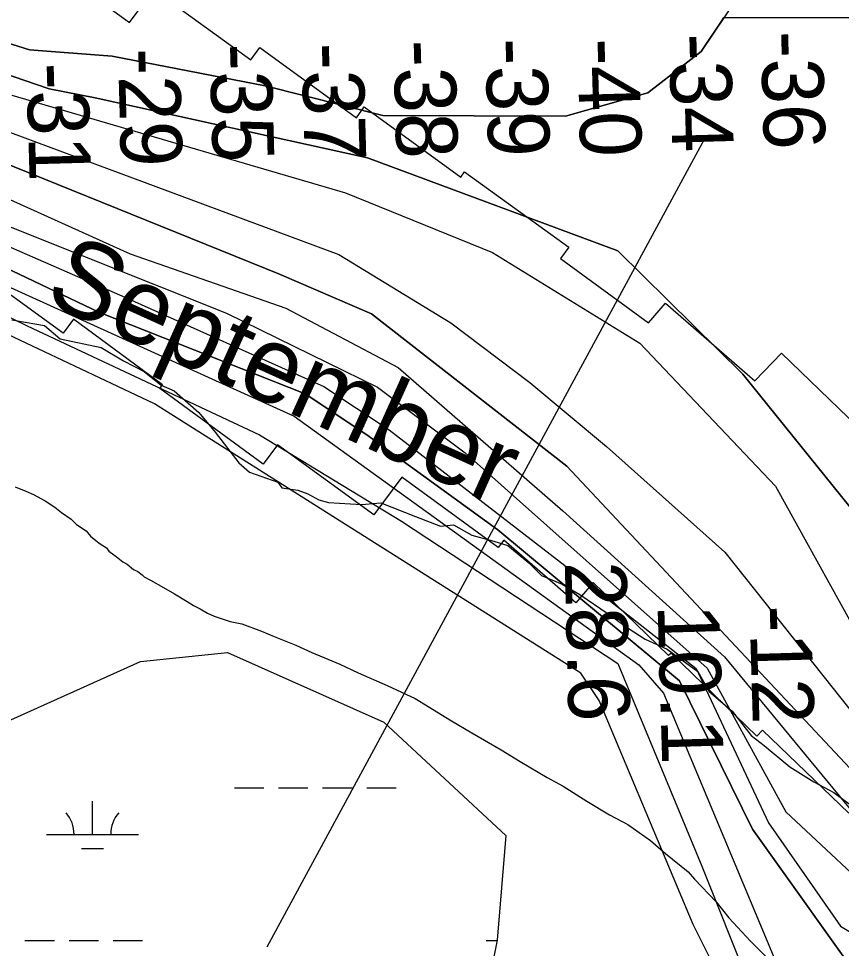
# Model space of a CAD drawing. Extents: x 3263578 to 3301413, y 764927 to 798602.
# Drawn here: x 3290176 to 3291072, y 779010 to 780022 of the extents above; entities that cross this region are included whole.
import ezdxf

# ---------------------------------------------------------------- set-up
doc = ezdxf.new("R2010")
doc.units = 0
for name, color, linetype in [('V-RIVR-EDGE', 7, 'Continuous'), ('V-RIVR-IDEN', 7, 'Continuous'), ('V-RIVR-RANG', 7, 'Continuous'), ('V-RRAP-RVMT', 7, 'Continuous'), ('V-SITE-VEGE', 7, 'Continuous'), ('V-TOPO-DPTH', 7, 'Continuous'), ('V-TOPO-MAJR', 7, 'Continuous'), ('V-TOPO-MINR', 7, 'Continuous'), ('V-TOPO-WATR', 7, 'Continuous'), ('V-WETL-SWMP', 7, 'Continuous')]:
    doc.layers.add(name, color=color, linetype=linetype)

msp = doc.modelspace()

# ---------------------------------------------------------------- linework, layer by layer
at = {"layer": 'V-RIVR-EDGE'}
msp.add_lwpolyline([(3290169, 779693.9), (3290204.6, 779687.7), (3290221.5, 779673.3), (3290266.3, 779663.6), (3290290.6, 779649.2), (3290313.1, 779637.5), (3290331.4, 779622.6), (3290345.7, 779616.5), (3290372.6, 779593), (3290390.3, 779571.6), (3290415.9, 779538.1), (3290427.6, 779528.1), (3290458.5, 779517.1), (3290462.8, 779511), (3290480.2, 779508.4), (3290491, 779504.4), (3290503.2, 779497.9), (3290513.6, 779495.2), (3290549.7, 779493), (3290570.6, 779494.7), (3290608.3, 779479.8), (3290635.7, 779469.3), (3290649.6, 779471), (3290669.6, 779459.7), (3290693.5, 779453.1), (3290708.7, 779448.3), (3290731.7, 779429.5), (3290745.5, 779415.6), (3290768.1, 779406.4), (3290787.2, 779395), (3290818, 779374.1), (3290839.7, 779358.4), (3290858.4, 779346.6), (3290882.3, 779335.7), (3290915.7, 779311.3), (3290927.8, 779289.5), (3290952.9, 779268.1), (3290973.7, 779241.6), (3290987.6, 779230.7), (3291015.8, 779207.6), (3291041.9, 779191.4), (3291063.6, 779179.6), (3291085.7, 779163.5)], dxfattribs=at)
at = {"layer": 'V-RIVR-RANG'}
msp.add_line((3290447, 779011.8), (3290923.1, 779891.2), dxfattribs=at)
at = {"layer": 'V-RRAP-RVMT'}
for points in [[(3290192.3, 780093.3), (3290297.1, 780017.4), (3290323.6, 780053), (3290429, 779976.8), (3290438.8, 779990.1), (3290544.1, 779913.7), (3290552.4, 779925.4), (3290657.5, 779849.1), (3290661.7, 779854.8), (3290775.1, 779772.8), (3290766.1, 779760.5), (3290861.8, 779690.7), (3290880.3, 779712), (3290977.6, 779627.5), (3291006.8, 779657.4), (3291100.3, 779567.2)], [(3291227.3, 779001.8), (3291143.8, 779101.6), (3291144.8, 779102.4), (3291087, 779164.5), (3291079.8, 779157.2), (3290986, 779247.3), (3290979.8, 779241.1), (3290886.5, 779331.3), (3290883.7, 779328.7), (3290801.5, 779408), (3290782.8, 779386.1), (3290704.3, 779454.1), (3290698.3, 779446.2), (3290593.4, 779522.6), (3290563, 779481.7), (3290458.3, 779557.8), (3290442.6, 779536.9), (3290330, 779619.1), (3290333, 779623.2), (3290236.1, 779694.6), (3290225, 779679.2), (3290119.8, 779755.6)]]:
    msp.add_lwpolyline(points, dxfattribs=at)
at = {"layer": 'V-SITE-VEGE'}
for p, q in [((3290172.7, 779512), (3290184.4, 779507.3)), ((3290184.4, 779507.3), (3290192.6, 779503.9)), ((3290192.6, 779503.9), (3290205.4, 779496.9)), ((3290205.4, 779496.9), (3290216, 779489.9)), ((3290216, 779489.9), (3290223, 779484.1)), ((3290223, 779484.1), (3290233.5, 779477.1)), ((3290233.5, 779477.1), (3290239.4, 779471.3)), ((3290239.4, 779471.3), (3290249.9, 779464.3)), ((3290249.9, 779464.3), (3290254.6, 779458.5)), ((3290254.6, 779458.5), (3290260.5, 779453.8)), ((3290260.5, 779453.8), (3290265.1, 779450.3)), ((3290265.1, 779450.3), (3290272.2, 779445.7)), ((3290272.2, 779445.7), (3290274.5, 779442.2)), ((3290274.5, 779442.2), (3290282.7, 779436.4)), ((3290282.7, 779436.4), (3290289.7, 779430.5)), ((3290289.7, 779430.5), (3290294.4, 779428.2)), ((3290294.4, 779428.2), (3290301.4, 779422.4)), ((3290301.4, 779422.4), (3290306.1, 779420.1)), ((3290306.1, 779420.1), (3290310.8, 779416.6)), ((3290310.8, 779416.6), (3290313.1, 779414.3)), ((3290313.1, 779414.3), (3290320.1, 779410.8)), ((3290320.1, 779410.8), (3290334.2, 779402.6)), ((3290334.2, 779402.6), (3290345.9, 779395.7)), ((3290345.9, 779395.7), (3290359.9, 779387.5)), ((3290359.9, 779387.5), (3290366.9, 779382.9)), ((3290366.9, 779382.9), (3290373.9, 779379.4)), ((3290373.9, 779379.4), (3290382.1, 779374.7)), ((3290382.1, 779374.7), (3290389.1, 779371.3)), ((3290389.1, 779371.3), (3290406.7, 779365.5)), ((3290406.7, 779365.5), (3290419.5, 779363.2)), ((3290419.5, 779363.2), (3290440.6, 779355)), ((3290440.6, 779355), (3290454.6, 779349.2)), ((3290454.6, 779349.2), (3290478, 779340)), ((3290478, 779340), (3290495.5, 779331.8)), ((3290495.5, 779331.8), (3290525.9, 779319.1)), ((3290525.9, 779319.1), (3290545.8, 779309.8)), ((3290545.8, 779309.8), (3290577.4, 779295.9)), ((3290577.4, 779295.9), (3290607.8, 779281.9)), ((3290607.8, 779281.9), (3290647.6, 779257.5)), ((3290647.6, 779257.5), (3290669.8, 779244.7)), ((3290669.8, 779244.7), (3290701.4, 779226.1)), ((3290701.4, 779226.1), (3290722.4, 779213.3)), ((3290722.4, 779213.3), (3290751.7, 779195.9)), ((3290751.7, 779195.9), (3290769.2, 779186.6)), ((3290769.2, 779186.6), (3290794.9, 779170.3)), ((3290794.9, 779170.3), (3290819.5, 779155.2)), ((3290819.5, 779155.2), (3290839.4, 779144.8)), ((3290839.4, 779144.8), (3290864, 779127.3)), ((3290864, 779127.3), (3290880.4, 779113.3)), ((3290880.4, 779113.3), (3290904.9, 779093.5)), ((3290904.9, 779093.5), (3290912, 779085.4)), ((3290912, 779085.4), (3290935.4, 779060.9)), ((3290935.4, 779060.9), (3290949.5, 779043.4)), ((3290949.5, 779043.4), (3290972.9, 779017.8)), ((3290972.9, 779017.8), (3290989.3, 779001.5))]:
    msp.add_line(p, q, dxfattribs=at)
at = {"layer": 'V-TOPO-DPTH'}
for points in [[(3290113.3, 780718.4), (3290254, 780577), (3290388.3, 780448.5), (3290503.4, 780358.4), (3290618.7, 780338.9), (3290734.1, 780332.2), (3290862.3, 780312.7), (3290945.5, 780261.2), (3290996.5, 780171.3), (3290983.5, 780081.6), (3290919.1, 779985.6), (3290861.3, 779940.9), (3290771.5, 779915.5), (3290572.8, 779916), (3290444.7, 779948.4), (3290278.1, 779980.8), (3290188.4, 779987.5), (3289911, 780075), (3289727, 780123.3), (3289564.5, 780183.5), (3289428.3, 780262.8), (3289337.7, 780346.7), (3289317.1, 780398.2)], [(3289317.1, 780398.2), (3289337.7, 780346.7), (3289428.3, 780262.8), (3289564.5, 780183.5), (3289727, 780123.3), (3289911, 780075), (3290188.4, 779987.5), (3290278.1, 779980.8), (3290444.7, 779948.4), (3290572.8, 779916), (3290771.5, 779915.5), (3290861.3, 779940.9), (3290919.1, 779985.6), (3290941.4, 780018.8), (3290943.9, 780022.7), (3291155.1, 780022.7), (3291155, 780018.8)], [(3291100.9, 778963.5), (3290975.1, 779139.7), (3290895.7, 779301.2), (3290698, 779465.3), (3290555.5, 779568.9), (3290488.3, 779613.3), (3290263.7, 779702.1), (3289131.7, 780242)], [(3291195.9, 779278.4), (3291117.2, 779445.4), (3290964.6, 779634.7), (3290828.6, 779769), (3290556.2, 779870.1), (3290259.8, 779935.4), (3290209.6, 779945.1), (3289521.4, 780181.2)], [(3291195.9, 779278.4), (3291117.2, 779445.4), (3290964.6, 779634.7), (3290828.6, 779769), (3290556.2, 779870.1), (3290259.8, 779935.4), (3290209.6, 779945.1), (3289521.4, 780181.2)], [(3291151.4, 779131), (3290773, 779534.8), (3290560.6, 779700.3), (3290460.3, 779743.6), (3289977.6, 779938.5)], [(3291151.4, 779131), (3290773, 779534.8), (3290560.6, 779700.3), (3290460.3, 779743.6), (3289977.6, 779938.5)], [(3290169, 779938.1), (3290532.2, 779831.9), (3290692.3, 779767), (3290852.3, 779668.5), (3291000.2, 779512.7), (3291105, 779323.5)], [(3290169, 779938.1), (3290532.2, 779831.9), (3290692.3, 779767), (3290852.3, 779668.5), (3291000.2, 779512.7), (3291105, 779323.5)], [(3290089.7, 779825.8), (3290402.7, 779701.1), (3290566.8, 779620.4), (3290662.3, 779549.1), (3290925.8, 779315), (3291011.3, 779158.7), (3291127.1, 779050.5), (3291132.4, 779048.1), (3291143.4, 779043.4), (3291154.4, 779038.8), (3291163, 779035.3), (3291174.7, 779030.9), (3291186.5, 779026.9), (3291198.5, 779023.5), (3291210.6, 779020.4), (3291222.8, 779017.6), (3291234.9, 779014.6), (3291247, 779011.4), (3291259, 779008)], [(3290089.7, 779825.8), (3290402.7, 779701.1), (3290566.8, 779620.4), (3290662.3, 779549.1), (3290925.8, 779315), (3291011.3, 779158.7), (3291127.1, 779050.5), (3291132.4, 779048.1), (3291143.4, 779043.4), (3291154.4, 779038.8), (3291163, 779035.3), (3291174.7, 779030.9), (3291186.5, 779026.9), (3291198.5, 779023.5), (3291210.6, 779020.4), (3291222.8, 779017.6), (3291234.9, 779014.6), (3291247, 779011.4), (3291259, 779008)]]:
    msp.add_lwpolyline(points, dxfattribs=at)
at = {"layer": 'V-TOPO-MAJR'}
msp.add_lwpolyline([(3290979.6, 778898.1), (3290910.5, 779036.2), (3290808.3, 779279.7), (3290788.1, 779309.3), (3290324.2, 779602.6), (3289924.8, 779790.9)], dxfattribs=at)
at = {"layer": 'V-TOPO-MINR'}
for points in [[(3290113.3, 780718.4), (3290254, 780577), (3290388.3, 780448.5), (3290503.4, 780358.4), (3290618.7, 780338.9), (3290734.1, 780332.2), (3290862.3, 780312.7), (3290945.5, 780261.2), (3290996.5, 780171.3), (3290983.5, 780081.6), (3290919.1, 779985.6), (3290861.3, 779940.9), (3290771.5, 779915.5), (3290572.8, 779916), (3290444.7, 779948.4), (3290278.1, 779980.8), (3290188.4, 779987.5), (3289911, 780075), (3289727, 780123.3), (3289564.5, 780183.5), (3289428.3, 780262.8), (3289337.7, 780346.7), (3289317.1, 780398.2)], [(3289131.7, 780242), (3290263.7, 779702.1), (3290488.3, 779613.3), (3290555.5, 779568.9), (3290698, 779465.3), (3290895.7, 779301.2), (3290975.1, 779139.7), (3291100.9, 778963.5)], [(3289521.4, 780181.2), (3290209.6, 779945.1), (3290259.8, 779935.4), (3290556.2, 779870.1), (3290828.6, 779769), (3290964.6, 779634.7), (3291117.2, 779445.4), (3291195.9, 779278.4)], [(3289504.5, 780123.9), (3290297.7, 779765.5), (3290467.3, 779706.5), (3290589.6, 779641.9), (3290768.5, 779485.9), (3290944.7, 779327.1), (3291139.4, 779091.3)], [(3289659.7, 779994.3), (3290291.9, 779718.3), (3290508.4, 779621.4), (3290579.7, 779574.3), (3290783.6, 779416.9), (3290913.6, 779314.6), (3290992.5, 779146.5), (3291070.8, 779034.2), (3291114.3, 779008.1)], [(3289977.6, 779938.5), (3290460.3, 779743.6), (3290560.6, 779700.3), (3290773, 779534.8), (3291151.4, 779131)], [(3290169, 779938.1), (3290532.2, 779831.9), (3290692.3, 779767), (3290852.3, 779668.5), (3291000.2, 779512.7), (3291105, 779323.5)], [(3289692.2, 779928.1), (3290185.7, 779687.3), (3290438.5, 779568.9), (3290593.2, 779474.8), (3290828.5, 779320), (3290919.9, 779099.4), (3290971, 778971.6), (3291002, 778920.4), (3291036.9, 778878.8), (3291071.5, 778866.2)], [(3290154.5, 779902.2), (3290524.9, 779765), (3290646.7, 779690.5), (3290732.6, 779625.7), (3290816.2, 779556.2), (3290945, 779441.1), (3291104.8, 779239.8), (3291163, 779169.3)], [(3290152.1, 779735.8), (3290476.2, 779589.1), (3290851.3, 779318.7), (3290878.2, 779287.7), (3291001.3, 778993.7), (3291046.6, 778945.7), (3291075, 778925.5), (3291198, 778901.1), (3291254, 778879.6), (3291295.4, 778862.1), (3291339.5, 778829.9), (3291380.8, 778795.1), (3291430.2, 778734.8), (3291562, 778533.9), (3291836.4, 778148.3), (3291999, 777940.6), (3292004.3, 777921.9), (3292217.9, 777242.3)]]:
    msp.add_lwpolyline(points, dxfattribs=at)
at = {"layer": 'V-TOPO-WATR'}
msp.add_lwpolyline([(3290089.7, 779825.8), (3290402.7, 779701.1), (3290566.8, 779620.4), (3290662.3, 779549.1), (3290925.8, 779315), (3291011.3, 779158.7), (3291127.1, 779050.5), (3291132.4, 779048.1), (3291143.4, 779043.4), (3291154.4, 779038.8), (3291163, 779035.3), (3291174.7, 779030.9), (3291186.5, 779026.9), (3291198.5, 779023.5), (3291210.6, 779020.4), (3291222.8, 779017.6), (3291234.9, 779014.6), (3291247, 779011.4), (3291259, 779008)], dxfattribs=at)
at = {"layer": 'V-WETL-SWMP'}
for p, q in [((3290309, 779322.3), (3290403.6, 779331.8)), ((3290403.6, 779331.8), (3290574, 779256)), ((3290119.6, 779237), (3290309, 779322.3)), ((3290574, 779256), (3290706.5, 779132.8)), ((3290411.3, 779184.9), (3290443.3, 779184.9)), ((3290459.3, 779184.9), (3290491.3, 779184.9)), ((3290507.3, 779184.9), (3290539.3, 779184.9)), ((3290555.3, 779184.9), (3290587.3, 779184.9)), ((3290256.7, 779134.1), (3290256.7, 779170.1)), ((3290206.7, 779134.1), (3290306.7, 779134.1)), ((3290706.5, 779132.8), (3290697.1, 779019.1)), ((3290244.7, 779118.7), (3290268.7, 779118.7)), ((3290183.3, 779018.7), (3290215.3, 779018.7)), ((3290231.3, 779018.7), (3290263.3, 779018.7)), ((3290279.3, 779018.7), (3290311.3, 779018.7)), ((3290697.1, 779019.1), (3290678.1, 778924.4)), ((3290685.2, 779018.7), (3290697, 779018.7))]:
    msp.add_line(p, q, dxfattribs=at)
for centre, start, end in [((3290201.5, 779134.6), 359.2323, 40.776), ((3290312, 779134.6), 139.2323, 180.776)]:
    msp.add_arc(centre, 35.2, start, end, dxfattribs=at)

# ---------------------------------------------------------------- texts
at = {"layer": 'V-RIVR-IDEN'}
msp.add_text('September', height=83, rotation=335.6891, dxfattribs=at).set_placement((3290202.1, 779713.9))
at = {"layer": 'V-RIVR-RANG'}
for s, rotation, p in [('-36', 271.6007, (3290984.1, 780007.5)), ('-38', 271.6007, (3290584.2, 779997.8)), ('-39', 271.6007, (3290684.2, 779999.6)), ('-40', 271.6007, (3290784.3, 779999.5)), ('-34', 271.6007, (3290884.2, 780004.7)), ('-29', 271.6007, (3290284.4, 779988.8)), ('-35', 271.6007, (3290384.3, 779993.7)), ('-37', 271.6007, (3290484.3, 779994.7)), ('-31', 271.6007, (3290184.8, 779973)), ('28.6', 271.4583, (3290770.7, 779430.4)), ('10.1', 271.6992, (3290871.7, 779383.7)), ('-12', 271.6992, (3290971.7, 779382.6))]:
    msp.add_text(s, height=67, rotation=rotation, dxfattribs=at).set_placement(p)

doc.saveas('drawing.dxf')
